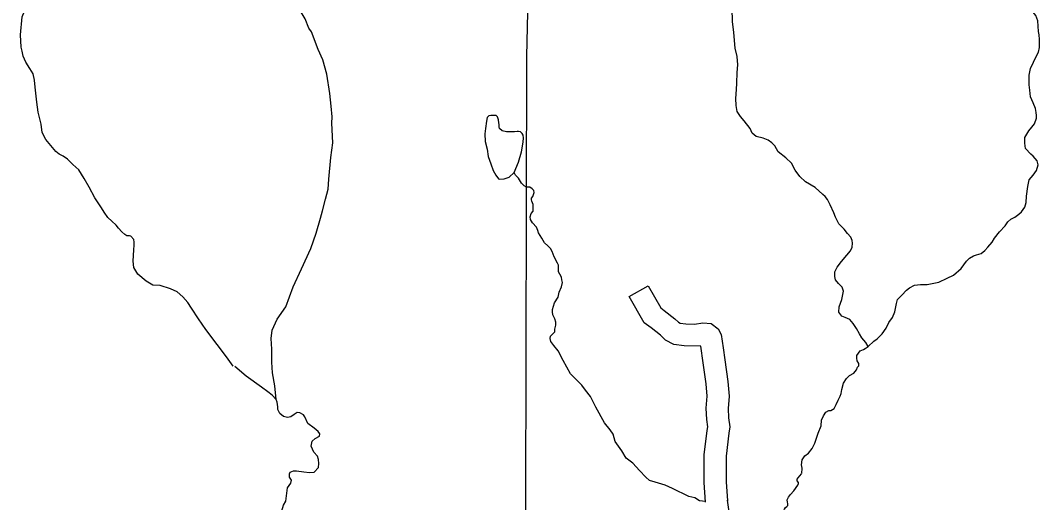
# Model space of a CAD drawing. Extents: x 813775 to 1157140, y 1757555 to 1979907.
# Drawn here: x 936275 to 950284, y 1814362 to 1820992 of the extents above; entities that cross this region are included whole.
import ezdxf

# ---------------------------------------------------------------- set-up
doc = ezdxf.new("R2010")
doc.units = 0
for name, color, linetype in [('Level 35', 7, 'Continuous'), ('Level 46', 7, 'Continuous'), ('Level 5', 7, 'Continuous')]:
    doc.layers.add(name, color=color, linetype=linetype)

msp = doc.modelspace()

# ---------------------------------------------------------------- linework, layer by layer
at = {"layer": 'Level 35'}
for points in [[(940241, 1820885), (940188, 1821014), (940135, 1821105), (940077, 1821266), (940021, 1821567), (940039, 1821675), (940044, 1821731), (940029, 1821824), (939981, 1821963), (939893, 1822094), (939842, 1822172), (939805, 1822303), (939759, 1822402)], [(936285, 1820625), (936275, 1820793), (936300, 1821040), (936355, 1821176), (936398, 1821378), (936438, 1821532), (936499, 1821648), (936544, 1821709), (936638, 1821807), (936688, 1821885), (936771, 1821993)], [(946101, 1820609), (946081, 1820826), (946063, 1820975), (946058, 1821154), (946058, 1821346), (946053, 1821568), (946055, 1821737)], [(950268, 1820839), (950261, 1820987), (950233, 1821058), (950193, 1821106), (950147, 1821204), (950142, 1821297), (950145, 1821378), (950155, 1821482), (950155, 1821570), (950140, 1821646), (950100, 1821714), (950089, 1821774), (950084, 1821855)], [(940561, 1819668), (940546, 1819813), (940528, 1819989), (940486, 1820254), (940430, 1820448), (940367, 1820592), (940276, 1820837), (940241, 1820885)], [(950160, 1820331), (950243, 1820503), (950268, 1820556), (950284, 1820619), (950284, 1820680), (950281, 1820728), (950276, 1820793), (950268, 1820839)], [(936559, 1819565), (936517, 1819729), (936499, 1819866), (936476, 1820072), (936469, 1820171), (936451, 1820257), (936406, 1820330), (936348, 1820418), (936312, 1820501), (936297, 1820567), (936285, 1820625)], [(946304, 1819505), (946222, 1819612), (946174, 1819673), (946128, 1819741), (946113, 1819824), (946108, 1819920), (946116, 1820044), (946121, 1820127), (946126, 1820276), (946136, 1820379), (946128, 1820495), (946101, 1820609)], [(950082, 1819381), (950137, 1819476), (950178, 1819524), (950215, 1819572), (950243, 1819647), (950241, 1819685), (950236, 1819728), (950228, 1819783), (950193, 1819857), (950160, 1819940), (950147, 1820031), (950140, 1820106), (950140, 1820167), (950140, 1820238), (950160, 1820331)], [(940425, 1818375), (940468, 1818535), (940506, 1818671), (940513, 1818810), (940541, 1819105), (940571, 1819310), (940556, 1819577), (940561, 1819668)], [(943062, 1818902), (943122, 1819042), (943163, 1819186), (943185, 1819317), (943188, 1819378), (943185, 1819413), (943170, 1819436), (943150, 1819459), (943122, 1819464), (943102, 1819464), (943067, 1819459), (943027, 1819461), (942958, 1819459), (942895, 1819476), (942860, 1819507), (942853, 1819527), (942853, 1819560), (942850, 1819585), (942848, 1819623), (942832, 1819668), (942812, 1819686), (942790, 1819686), (942742, 1819683), (942714, 1819678), (942689, 1819656), (942681, 1819605), (942666, 1819504), (942659, 1819431), (942661, 1819328), (942689, 1819224), (942704, 1819121), (942742, 1819020), (942774, 1818929), (942810, 1818866), (942845, 1818815), (942865, 1818808), (942923, 1818813), (942991, 1818838), (943062, 1818901)], [(937297, 1818551), (937220, 1818699), (937151, 1818820), (937076, 1818939), (936995, 1819009), (936920, 1819085), (936862, 1819126), (936809, 1819151), (936761, 1819189), (936695, 1819272), (936625, 1819353), (936572, 1819451), (936559, 1819565)], [(946690, 1819185), (946645, 1819268), (946602, 1819308), (946551, 1819344), (946483, 1819374), (946388, 1819397), (946332, 1819442), (946304, 1819505)], [(949890, 1818261), (949941, 1818289), (949999, 1818326), (950034, 1818362), (950079, 1818422), (950097, 1818490), (950102, 1818576), (950122, 1818710), (950142, 1818801), (950193, 1818866), (950243, 1818929), (950263, 1819005), (950251, 1819061), (950195, 1819124), (950163, 1819154), (950089, 1819230), (950082, 1819305), (950082, 1819381)], [(947454, 1818345), (947403, 1818456), (947366, 1818529), (947335, 1818569), (947305, 1818599), (947197, 1818693), (947066, 1818773), (946990, 1818847), (946922, 1818932), (946874, 1819028), (946796, 1819101), (946690, 1819185)], [(943316, 1818572), (943337, 1818625), (943332, 1818652), (943311, 1818678), (943279, 1818698), (943231, 1818698), (943198, 1818718), (943163, 1818756), (943137, 1818801), (943122, 1818821), (943097, 1818844), (943079, 1818864), (943062, 1818902)], [(937794, 1818024), (937776, 1818031), (937738, 1818031), (937711, 1818049), (937668, 1818084), (937625, 1818135), (937592, 1818175), (937532, 1818233), (937476, 1818284), (937426, 1818357), (937388, 1818415), (937297, 1818551)], [(943584, 1817814), (943563, 1817858), (943523, 1817893), (943480, 1817934), (943440, 1817997), (943395, 1818073), (943387, 1818103), (943369, 1818148), (943314, 1818211), (943284, 1818254), (943281, 1818292), (943294, 1818335), (943321, 1818368), (943321, 1818418), (943321, 1818459), (943304, 1818507), (943301, 1818524), (943301, 1818547), (943316, 1818572)], [(940266, 1817857), (940340, 1818067), (940398, 1818274), (940425, 1818375)], [(947708, 1817875), (947713, 1817929), (947708, 1817965), (947688, 1818010), (947645, 1818063), (947595, 1818121), (947524, 1818194), (947479, 1818285), (947454, 1818345)], [(949099, 1817489), (949207, 1817583), (949280, 1817684), (949321, 1817724), (949376, 1817754), (949416, 1817767), (949479, 1817787), (949530, 1817830), (949570, 1817875), (949631, 1817944), (949663, 1817997), (949734, 1818087), (949810, 1818166), (949847, 1818224), (949890, 1818261)], [(938197, 1817347), (938096, 1817353), (938003, 1817409), (937890, 1817502), (937832, 1817596), (937826, 1817684), (937834, 1817838), (937839, 1817903), (937837, 1817941), (937834, 1817982), (937794, 1818024)], [(939734, 1816735), (939805, 1816885), (939921, 1817054), (940026, 1817327), (940137, 1817577), (940266, 1817857)], [(943587, 1817016), (943616, 1817107), (943664, 1817188), (943682, 1817254), (943712, 1817327), (943727, 1817390), (943717, 1817425), (943710, 1817463), (943687, 1817501), (943672, 1817534), (943672, 1817587), (943669, 1817625), (943657, 1817655), (943609, 1817741), (943584, 1817814)], [(947928, 1816509), (947897, 1816565), (947842, 1816626), (947807, 1816682), (947766, 1816757), (947721, 1816825), (947676, 1816878), (947613, 1816909), (947565, 1816924), (947522, 1816982), (947527, 1817052), (947567, 1817153), (947587, 1817269), (947570, 1817325), (947519, 1817375), (947479, 1817423), (947471, 1817469), (947471, 1817534), (947499, 1817600), (947560, 1817678), (947635, 1817766), (947686, 1817824), (947708, 1817875)], [(947928, 1816509), (948003, 1816583), (948051, 1816613), (948119, 1816684), (948174, 1816759), (948210, 1816838), (948263, 1816908), (948293, 1816984), (948315, 1817098), (948331, 1817156), (948389, 1817214), (948452, 1817282), (948497, 1817317), (948565, 1817352), (948646, 1817363), (948739, 1817363), (948900, 1817393), (949014, 1817446), (949099, 1817489)], [(939197, 1816237), (939109, 1816366), (938978, 1816535), (938822, 1816741), (938723, 1816888), (938628, 1817034), (938575, 1817115), (938509, 1817191), (938431, 1817261), (938338, 1817302), (938197, 1817347)], [(944184, 1815675), (944109, 1815822), (944043, 1815908), (943990, 1815979), (943897, 1816072), (943837, 1816135), (943736, 1816317), (943668, 1816450), (943607, 1816524), (943564, 1816579), (943557, 1816620), (943562, 1816652), (943622, 1816708), (943622, 1816748), (943632, 1816801), (943635, 1816842), (943622, 1816887), (943592, 1816942), (943587, 1816983), (943587, 1817016)], [(939792, 1815781), (939774, 1815966), (939742, 1816147), (939729, 1816294), (939729, 1816470), (939722, 1816619), (939734, 1816735)], [(947565, 1815917), (947587, 1816004), (947628, 1816067), (947671, 1816110), (947731, 1816140), (947766, 1816188), (947781, 1816226), (947797, 1816241), (947799, 1816274), (947776, 1816312), (947769, 1816347), (947769, 1816383), (947792, 1816418), (947819, 1816448), (947862, 1816468), (947887, 1816481), (947928, 1816509)], [(939811, 1815677), (939805, 1815744), (939792, 1815781), (939737, 1815839), (939674, 1815887), (939588, 1815950), (939376, 1816102), (939222, 1816233)], [(947016, 1814763), (947018, 1814837), (947013, 1814883), (947020, 1814951), (947056, 1815004), (947106, 1815044), (947156, 1815105), (947192, 1815178), (947242, 1815319), (947280, 1815420), (947285, 1815496), (947313, 1815554), (947345, 1815604), (947386, 1815627), (947413, 1815630), (947461, 1815655), (947489, 1815713), (947514, 1815771), (947542, 1815824), (947557, 1815862), (947565, 1815917)], [(940003, 1814671), (939975, 1814711), (939973, 1814728), (939973, 1814756), (939983, 1814781), (940028, 1814801), (940071, 1814801), (940169, 1814784), (940248, 1814776), (940313, 1814781), (940374, 1814847), (940376, 1814900), (940374, 1814955), (940358, 1815003), (940306, 1815054), (940270, 1815140), (940285, 1815205), (940326, 1815243), (940384, 1815276), (940389, 1815309), (940366, 1815341), (940313, 1815384), (940227, 1815452), (940185, 1815541), (940164, 1815571), (940114, 1815596), (940081, 1815599), (940038, 1815573), (939993, 1815543), (939945, 1815531), (939890, 1815546), (939842, 1815589), (939814, 1815644), (939811, 1815677)], [(945237, 1814556), (945139, 1814603), (944998, 1814643), (944923, 1814666), (944870, 1814714), (944786, 1814802), (944691, 1814906), (944602, 1814971), (944539, 1815075), (944451, 1815201), (944421, 1815302), (944383, 1815365), (944305, 1815461), (944184, 1815675)], [(946790, 1814214), (946788, 1814235), (946776, 1814248), (946773, 1814262), (946776, 1814274), (946793, 1814297), (946807, 1814308), (946820, 1814320), (946821, 1814322), (946822, 1814349), (946817, 1814370), (946816, 1814402), (946832, 1814437), (946859, 1814472), (946905, 1814522), (946961, 1814604), (946970, 1814625), (946968, 1814640), (946953, 1814660), (946952, 1814683), (946963, 1814703), (946986, 1814732), (947009, 1814758)], [(940185, 1813757), (940182, 1813796), (940164, 1813809), (940142, 1813809), (940116, 1813804), (940076, 1813816), (940028, 1813851), (939998, 1813912), (939993, 1813955), (940011, 1813995), (940006, 1814043), (939978, 1814089), (939940, 1814121), (939887, 1814152), (939875, 1814195), (939869, 1814248), (939892, 1814326), (939922, 1814384), (939938, 1814490), (939948, 1814566), (939990, 1814631), (940003, 1814671)], [(945692, 1814379), (945610, 1814385), (945545, 1814428), (945464, 1814445), (945237, 1814556)]]:
    msp.add_lwpolyline(points, dxfattribs=at)
at = {"layer": 'Level 46'}
for points in [[(945627, 1816513), (945400, 1816520), (945257, 1816537), (945141, 1816596), (945072, 1816664), (944943, 1816764), (944848, 1816835), (944642, 1817195), (944902, 1817344)], [(944902, 1817344), (945078, 1817038), (945125, 1817003), (945271, 1816889), (945318, 1816842), (945344, 1816829), (945423, 1816820), (945540, 1816816), (945654, 1816834), (945769, 1816825), (945866, 1816752), (945907, 1816674)], [(945907, 1816674), (945933, 1816488), (945955, 1816324), (946000, 1816026), (946015, 1815827), (946001, 1815657), (946009, 1815530), (946024, 1815405), (946013, 1815316), (945974, 1815000), (945974, 1814650), (945992, 1814387)], [(945693, 1814367), (945674, 1814640), (945674, 1815019), (945716, 1815353), (945722, 1815406), (945711, 1815503), (945701, 1815660), (945714, 1815828), (945702, 1815993), (945658, 1816282), (945627, 1816513)], [(945991, 1814398), (946022, 1814171)]]:
    msp.add_lwpolyline(points, dxfattribs=at)
at = {"layer": 'Level 5'}
msp.add_lwpolyline([(943246, 1821100), (943233, 1820502), (943214, 1812289)], dxfattribs=at)

doc.saveas('drawing.dxf')
